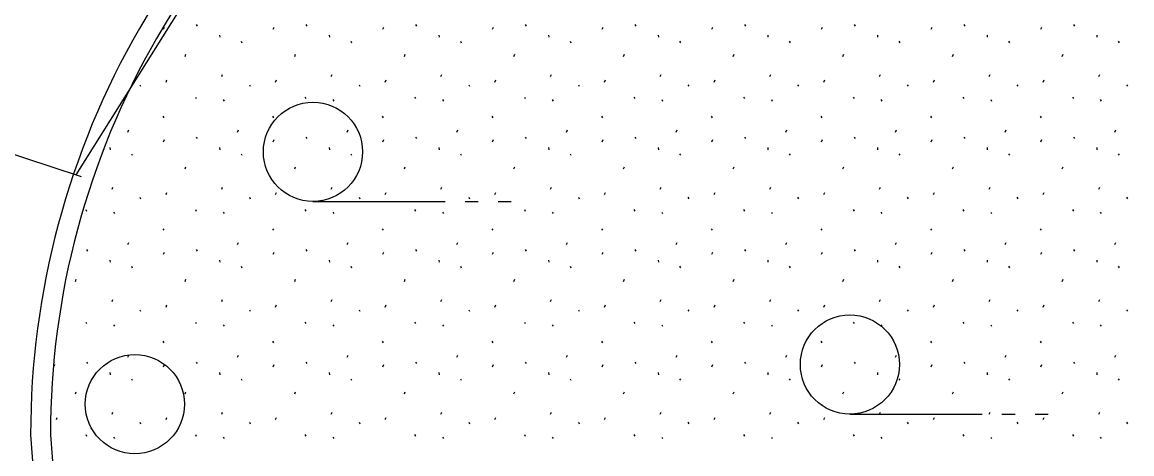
# Model space of a CAD drawing. Extents: x 419101 to 420177, y 4451541 to 4452254.
# Drawn here: x 419967.76 to 419984.55, y 4452036.52 to 4452043.05 of the extents above; entities that cross this region are included whole.
import ezdxf

# ---------------------------------------------------------------- set-up
doc = ezdxf.new("R2010")
doc.units = 0
for name, color, linetype in [('3_HALİHAZIR', 7, 'Continuous'), ('Level 61', 7, 'Continuous'), ('Level 62', 7, 'Continuous'), ('Level 8', 7, 'Continuous')]:
    doc.layers.add(name, color=color, linetype=linetype)

msp = doc.modelspace()

# ---------------------------------------------------------------- linework, layer by layer
at = {"layer": '3_HALİHAZIR'}
for p, q in [((419972.16, 4452040.341), (419974.16, 4452040.341)), ((419974.46, 4452040.341), (419974.66, 4452040.341)), ((419974.96, 4452040.341), (419975.16, 4452040.341)), ((419980.282, 4452037.125), (419982.282, 4452037.125)), ((419982.582, 4452037.125), (419982.782, 4452037.125)), ((419983.082, 4452037.125), (419983.282, 4452037.125))]:
    msp.add_line(p, q, dxfattribs=at)
for points in [[(419968.579, 4452040.742), (419970.163, 4452043.264), (419971.442, 4452044.98), (419972.463, 4452045.939), (419973.442, 4452046.692), (419974.918, 4452047.48), (419976.062, 4452048.004), (419977.174, 4452048.337), (419978.291, 4452048.58), (419979.461, 4452048.613), (419981.587, 4452048.513), (419986.337, 4452047.977), (419993.907, 4452047.047), (420006.159, 4452045.753)], [(419960.385, 4452043.447), (419968.651, 4452040.718)]]:
    msp.add_lwpolyline(points, dxfattribs=at)
for centre in [(419972.16, 4452041.091), (419980.282, 4452037.875), (419969.466, 4452037.274)]:
    msp.add_circle(centre, 0.75, dxfattribs=at)
at = {"layer": 'Level 61'}
for p, q in [((419967.887, 4452036.811), (419968.034, 4452034.918)), ((419968.187, 4452036.811), (419968.33, 4452034.964))]:
    msp.add_line(p, q, dxfattribs=at)
for radius, start, end in [(12.3, 83.7111, 150.0152), (12, 83.1888, 150.0152), (12.3, 150.0152, 180), (12, 150.0152, 180)]:
    msp.add_arc((419980.188, 4452036.811), radius, start, end, dxfattribs=at)
at = {"layer": 'Level 62'}
for p, q in [((419970.394, 4452043.016), (419970.408, 4452042.994)), ((419972.053, 4452043.016), (419972.067, 4452042.994)), ((419973.711, 4452043.016), (419973.726, 4452042.994)), ((419975.37, 4452043.016), (419975.384, 4452042.994)), ((419977.029, 4452043.016), (419977.043, 4452042.994)), ((419978.687, 4452043.016), (419978.701, 4452042.994)), ((419980.346, 4452043.016), (419980.36, 4452042.994)), ((419982.004, 4452043.016), (419982.019, 4452042.994)), ((419983.663, 4452043.016), (419983.677, 4452042.994)), ((419969.901, 4452042.947), (419969.916, 4452042.979)), ((419970.746, 4452042.858), (419970.749, 4452042.826)), ((419971.56, 4452042.947), (419971.574, 4452042.979)), ((419972.404, 4452042.858), (419972.408, 4452042.826)), ((419973.218, 4452042.947), (419973.233, 4452042.979)), ((419974.063, 4452042.858), (419974.067, 4452042.826)), ((419974.877, 4452042.947), (419974.891, 4452042.979)), ((419975.722, 4452042.858), (419975.725, 4452042.826)), ((419976.536, 4452042.947), (419976.55, 4452042.979)), ((419977.38, 4452042.858), (419977.384, 4452042.826)), ((419978.194, 4452042.947), (419978.209, 4452042.979)), ((419979.039, 4452042.858), (419979.042, 4452042.826)), ((419979.853, 4452042.947), (419979.867, 4452042.979)), ((419980.697, 4452042.858), (419980.701, 4452042.826)), ((419981.511, 4452042.947), (419981.526, 4452042.979)), ((419982.356, 4452042.858), (419982.36, 4452042.826)), ((419983.17, 4452042.947), (419983.184, 4452042.979)), ((419984.015, 4452042.858), (419984.018, 4452042.826)), ((419971.072, 4452042.764), (419971.086, 4452042.742)), ((419972.73, 4452042.764), (419972.744, 4452042.742)), ((419974.389, 4452042.764), (419974.403, 4452042.742)), ((419976.048, 4452042.764), (419976.062, 4452042.742)), ((419977.706, 4452042.764), (419977.72, 4452042.742)), ((419979.365, 4452042.764), (419979.379, 4452042.742)), ((419981.023, 4452042.764), (419981.037, 4452042.742)), ((419982.682, 4452042.764), (419982.696, 4452042.742)), ((419984.341, 4452042.764), (419984.355, 4452042.742)), ((419970.224, 4452042.535), (419970.239, 4452042.567)), ((419971.883, 4452042.535), (419971.897, 4452042.567)), ((419973.542, 4452042.535), (419973.556, 4452042.567)), ((419975.2, 4452042.535), (419975.215, 4452042.567)), ((419976.859, 4452042.535), (419976.873, 4452042.567)), ((419978.517, 4452042.535), (419978.532, 4452042.567)), ((419980.176, 4452042.535), (419980.19, 4452042.567)), ((419981.835, 4452042.535), (419981.849, 4452042.567)), ((419983.493, 4452042.535), (419983.508, 4452042.567)), ((419969.937, 4452042.147), (419969.951, 4452042.179)), ((419970.779, 4452042.229), (419970.793, 4452042.261)), ((419971.595, 4452042.147), (419971.61, 4452042.179)), ((419972.437, 4452042.229), (419972.451, 4452042.261)), ((419973.254, 4452042.147), (419973.268, 4452042.179)), ((419974.096, 4452042.229), (419974.11, 4452042.261)), ((419974.913, 4452042.147), (419974.927, 4452042.179)), ((419975.755, 4452042.229), (419975.769, 4452042.261)), ((419976.571, 4452042.147), (419976.585, 4452042.179)), ((419977.413, 4452042.229), (419977.427, 4452042.261)), ((419978.23, 4452042.147), (419978.244, 4452042.179)), ((419979.072, 4452042.229), (419979.086, 4452042.261)), ((419979.888, 4452042.147), (419979.903, 4452042.179)), ((419980.73, 4452042.229), (419980.744, 4452042.261)), ((419981.547, 4452042.147), (419981.561, 4452042.179)), ((419982.389, 4452042.229), (419982.403, 4452042.261)), ((419983.206, 4452042.147), (419983.22, 4452042.179)), ((419984.048, 4452042.229), (419984.062, 4452042.261)), ((419969.539, 4452042.106), (419969.553, 4452042.084)), ((419971.198, 4452042.106), (419971.212, 4452042.084)), ((419972.856, 4452042.106), (419972.871, 4452042.084)), ((419974.515, 4452042.106), (419974.529, 4452042.084)), ((419976.174, 4452042.106), (419976.188, 4452042.084)), ((419977.832, 4452042.106), (419977.846, 4452042.084)), ((419979.491, 4452042.106), (419979.505, 4452042.084)), ((419981.149, 4452042.106), (419981.164, 4452042.084)), ((419982.808, 4452042.106), (419982.822, 4452042.084)), ((419984.467, 4452042.106), (419984.481, 4452042.084)), ((419970.381, 4452041.92), (419970.395, 4452041.898)), ((419970.801, 4452041.881), (419970.815, 4452041.86)), ((419972.039, 4452041.92), (419972.054, 4452041.898)), ((419972.459, 4452041.881), (419972.473, 4452041.86)), ((419973.698, 4452041.92), (419973.712, 4452041.898)), ((419974.118, 4452041.881), (419974.132, 4452041.86)), ((419975.357, 4452041.92), (419975.371, 4452041.898)), ((419975.776, 4452041.881), (419975.791, 4452041.86)), ((419977.015, 4452041.92), (419977.029, 4452041.898)), ((419977.435, 4452041.881), (419977.449, 4452041.86)), ((419978.674, 4452041.92), (419978.688, 4452041.898)), ((419979.094, 4452041.881), (419979.108, 4452041.86)), ((419980.332, 4452041.92), (419980.347, 4452041.898)), ((419980.752, 4452041.881), (419980.766, 4452041.86)), ((419981.991, 4452041.92), (419982.005, 4452041.898)), ((419982.411, 4452041.881), (419982.425, 4452041.86)), ((419983.65, 4452041.92), (419983.664, 4452041.898)), ((419984.069, 4452041.881), (419984.084, 4452041.86)), ((419969.89, 4452041.629), (419969.904, 4452041.608)), ((419971.548, 4452041.629), (419971.562, 4452041.608)), ((419973.207, 4452041.629), (419973.221, 4452041.608)), ((419974.865, 4452041.629), (419974.88, 4452041.608)), ((419976.524, 4452041.629), (419976.538, 4452041.608)), ((419978.183, 4452041.629), (419978.197, 4452041.608)), ((419979.841, 4452041.629), (419979.855, 4452041.608)), ((419981.5, 4452041.629), (419981.514, 4452041.608)), ((419983.158, 4452041.629), (419983.173, 4452041.608)), ((419969.361, 4452041.391), (419969.376, 4452041.422)), ((419971.02, 4452041.391), (419971.034, 4452041.422)), ((419972.679, 4452041.391), (419972.693, 4452041.422)), ((419974.337, 4452041.391), (419974.351, 4452041.422)), ((419975.996, 4452041.391), (419976.01, 4452041.422)), ((419977.654, 4452041.391), (419977.669, 4452041.422)), ((419979.313, 4452041.391), (419979.327, 4452041.422)), ((419980.972, 4452041.391), (419980.986, 4452041.422)), ((419982.63, 4452041.391), (419982.644, 4452041.422)), ((419984.289, 4452041.391), (419984.303, 4452041.422)), ((419969.901, 4452041.245), (419969.916, 4452041.277)), ((419970.394, 4452041.314), (419970.408, 4452041.292)), ((419971.56, 4452041.245), (419971.574, 4452041.277)), ((419972.053, 4452041.314), (419972.067, 4452041.292)), ((419973.218, 4452041.245), (419973.233, 4452041.277)), ((419973.711, 4452041.314), (419973.726, 4452041.292)), ((419974.877, 4452041.245), (419974.891, 4452041.277)), ((419975.37, 4452041.314), (419975.384, 4452041.292)), ((419976.536, 4452041.245), (419976.55, 4452041.277)), ((419977.029, 4452041.314), (419977.043, 4452041.292)), ((419978.194, 4452041.245), (419978.209, 4452041.277)), ((419978.687, 4452041.314), (419978.701, 4452041.292)), ((419979.853, 4452041.245), (419979.867, 4452041.277)), ((419980.346, 4452041.314), (419980.36, 4452041.292)), ((419981.511, 4452041.245), (419981.526, 4452041.277)), ((419982.004, 4452041.314), (419982.019, 4452041.292)), ((419983.17, 4452041.245), (419983.184, 4452041.277)), ((419983.663, 4452041.314), (419983.677, 4452041.292)), ((419969.087, 4452041.156), (419969.091, 4452041.124)), ((419969.413, 4452041.062), (419969.427, 4452041.04)), ((419970.746, 4452041.156), (419970.749, 4452041.124)), ((419971.072, 4452041.062), (419971.086, 4452041.04)), ((419972.404, 4452041.156), (419972.408, 4452041.124)), ((419972.73, 4452041.062), (419972.744, 4452041.04)), ((419974.063, 4452041.156), (419974.067, 4452041.124)), ((419974.389, 4452041.062), (419974.403, 4452041.04)), ((419975.722, 4452041.156), (419975.725, 4452041.124)), ((419976.048, 4452041.062), (419976.062, 4452041.04)), ((419977.38, 4452041.156), (419977.384, 4452041.124)), ((419977.706, 4452041.062), (419977.72, 4452041.04)), ((419979.039, 4452041.156), (419979.042, 4452041.124)), ((419979.365, 4452041.062), (419979.379, 4452041.04)), ((419980.697, 4452041.156), (419980.701, 4452041.124)), ((419981.023, 4452041.062), (419981.037, 4452041.04)), ((419982.356, 4452041.156), (419982.36, 4452041.124)), ((419982.682, 4452041.062), (419982.696, 4452041.04)), ((419984.015, 4452041.156), (419984.018, 4452041.124)), ((419984.341, 4452041.062), (419984.355, 4452041.04)), ((419970.224, 4452040.833), (419970.239, 4452040.865)), ((419971.883, 4452040.833), (419971.897, 4452040.865)), ((419973.542, 4452040.833), (419973.556, 4452040.865)), ((419975.2, 4452040.833), (419975.215, 4452040.865)), ((419976.859, 4452040.833), (419976.873, 4452040.865)), ((419978.517, 4452040.833), (419978.532, 4452040.865)), ((419980.176, 4452040.833), (419980.19, 4452040.865)), ((419981.835, 4452040.833), (419981.849, 4452040.865)), ((419983.493, 4452040.833), (419983.508, 4452040.865)), ((419969.12, 4452040.527), (419969.134, 4452040.559)), ((419970.779, 4452040.527), (419970.793, 4452040.559)), ((419972.437, 4452040.527), (419972.451, 4452040.559)), ((419974.096, 4452040.527), (419974.11, 4452040.559)), ((419975.755, 4452040.527), (419975.769, 4452040.559)), ((419977.413, 4452040.527), (419977.427, 4452040.559)), ((419979.072, 4452040.527), (419979.086, 4452040.559)), ((419980.73, 4452040.527), (419980.744, 4452040.559)), ((419982.389, 4452040.527), (419982.403, 4452040.559)), ((419984.048, 4452040.527), (419984.062, 4452040.559)), ((419969.539, 4452040.404), (419969.553, 4452040.382)), ((419969.937, 4452040.445), (419969.951, 4452040.477)), ((419971.198, 4452040.404), (419971.212, 4452040.382)), ((419971.595, 4452040.445), (419971.61, 4452040.477)), ((419972.856, 4452040.404), (419972.871, 4452040.382)), ((419973.254, 4452040.445), (419973.268, 4452040.477)), ((419974.515, 4452040.404), (419974.529, 4452040.382)), ((419974.913, 4452040.445), (419974.927, 4452040.477)), ((419976.174, 4452040.404), (419976.188, 4452040.382)), ((419976.571, 4452040.445), (419976.585, 4452040.477)), ((419977.832, 4452040.404), (419977.846, 4452040.382)), ((419978.23, 4452040.445), (419978.244, 4452040.477)), ((419979.491, 4452040.404), (419979.505, 4452040.382)), ((419979.888, 4452040.445), (419979.903, 4452040.477)), ((419981.149, 4452040.404), (419981.164, 4452040.382)), ((419981.547, 4452040.445), (419981.561, 4452040.477)), ((419982.808, 4452040.404), (419982.822, 4452040.382)), ((419983.206, 4452040.445), (419983.22, 4452040.477)), ((419984.467, 4452040.404), (419984.481, 4452040.382)), ((419968.722, 4452040.218), (419968.736, 4452040.196)), ((419969.142, 4452040.179), (419969.156, 4452040.158)), ((419970.381, 4452040.218), (419970.395, 4452040.196)), ((419970.801, 4452040.179), (419970.815, 4452040.158)), ((419972.039, 4452040.218), (419972.054, 4452040.196)), ((419972.459, 4452040.179), (419972.473, 4452040.158)), ((419973.698, 4452040.218), (419973.712, 4452040.196)), ((419974.118, 4452040.179), (419974.132, 4452040.158)), ((419975.357, 4452040.218), (419975.371, 4452040.196)), ((419975.776, 4452040.179), (419975.791, 4452040.158)), ((419977.015, 4452040.218), (419977.029, 4452040.196)), ((419977.435, 4452040.179), (419977.449, 4452040.158)), ((419978.674, 4452040.218), (419978.688, 4452040.196)), ((419979.094, 4452040.179), (419979.108, 4452040.158)), ((419980.332, 4452040.218), (419980.347, 4452040.196)), ((419980.752, 4452040.179), (419980.766, 4452040.158)), ((419981.991, 4452040.218), (419982.005, 4452040.196)), ((419982.411, 4452040.179), (419982.425, 4452040.158)), ((419983.65, 4452040.218), (419983.664, 4452040.196)), ((419984.069, 4452040.179), (419984.084, 4452040.158)), ((419969.89, 4452039.927), (419969.904, 4452039.906)), ((419971.548, 4452039.927), (419971.562, 4452039.906)), ((419973.207, 4452039.927), (419973.221, 4452039.906)), ((419974.865, 4452039.927), (419974.88, 4452039.906)), ((419976.524, 4452039.927), (419976.538, 4452039.906)), ((419978.183, 4452039.927), (419978.197, 4452039.906)), ((419979.841, 4452039.927), (419979.855, 4452039.906)), ((419981.5, 4452039.927), (419981.514, 4452039.906)), ((419983.158, 4452039.927), (419983.173, 4452039.906)), ((419969.361, 4452039.689), (419969.376, 4452039.72)), ((419971.02, 4452039.689), (419971.034, 4452039.72)), ((419972.679, 4452039.689), (419972.693, 4452039.72)), ((419974.337, 4452039.689), (419974.351, 4452039.72)), ((419975.996, 4452039.689), (419976.01, 4452039.72)), ((419977.654, 4452039.689), (419977.669, 4452039.72)), ((419979.313, 4452039.689), (419979.327, 4452039.72)), ((419980.972, 4452039.689), (419980.986, 4452039.72)), ((419982.63, 4452039.689), (419982.644, 4452039.72)), ((419984.289, 4452039.689), (419984.303, 4452039.72)), ((419968.736, 4452039.612), (419968.75, 4452039.59)), ((419969.901, 4452039.543), (419969.916, 4452039.575)), ((419970.394, 4452039.612), (419970.408, 4452039.59)), ((419971.56, 4452039.543), (419971.574, 4452039.575)), ((419972.053, 4452039.612), (419972.067, 4452039.59)), ((419973.218, 4452039.543), (419973.233, 4452039.575)), ((419973.711, 4452039.612), (419973.726, 4452039.59)), ((419974.877, 4452039.543), (419974.891, 4452039.575)), ((419975.37, 4452039.612), (419975.384, 4452039.59)), ((419976.536, 4452039.543), (419976.55, 4452039.575)), ((419977.029, 4452039.612), (419977.043, 4452039.59)), ((419978.194, 4452039.543), (419978.209, 4452039.575)), ((419978.687, 4452039.612), (419978.701, 4452039.59)), ((419979.853, 4452039.543), (419979.867, 4452039.575)), ((419980.346, 4452039.612), (419980.36, 4452039.59)), ((419981.511, 4452039.543), (419981.526, 4452039.575)), ((419982.004, 4452039.612), (419982.019, 4452039.59)), ((419983.17, 4452039.543), (419983.184, 4452039.575)), ((419983.663, 4452039.612), (419983.677, 4452039.59)), ((419969.087, 4452039.454), (419969.091, 4452039.422)), ((419969.413, 4452039.36), (419969.427, 4452039.338)), ((419970.746, 4452039.454), (419970.749, 4452039.422)), ((419971.072, 4452039.36), (419971.086, 4452039.338)), ((419972.404, 4452039.454), (419972.408, 4452039.422)), ((419972.73, 4452039.36), (419972.744, 4452039.338)), ((419974.063, 4452039.454), (419974.067, 4452039.422)), ((419974.389, 4452039.36), (419974.403, 4452039.338)), ((419975.722, 4452039.454), (419975.725, 4452039.422)), ((419976.048, 4452039.36), (419976.062, 4452039.338)), ((419977.38, 4452039.454), (419977.384, 4452039.422)), ((419977.706, 4452039.36), (419977.72, 4452039.338)), ((419979.039, 4452039.454), (419979.042, 4452039.422)), ((419979.365, 4452039.36), (419979.379, 4452039.338)), ((419980.697, 4452039.454), (419980.701, 4452039.422)), ((419981.023, 4452039.36), (419981.037, 4452039.338)), ((419982.356, 4452039.454), (419982.36, 4452039.422)), ((419982.682, 4452039.36), (419982.696, 4452039.338)), ((419984.015, 4452039.454), (419984.018, 4452039.422)), ((419984.341, 4452039.36), (419984.355, 4452039.338)), ((419968.566, 4452039.131), (419968.58, 4452039.163)), ((419970.224, 4452039.131), (419970.239, 4452039.163)), ((419971.883, 4452039.131), (419971.897, 4452039.163)), ((419973.542, 4452039.131), (419973.556, 4452039.163)), ((419975.2, 4452039.131), (419975.215, 4452039.163)), ((419976.859, 4452039.131), (419976.873, 4452039.163)), ((419978.517, 4452039.131), (419978.532, 4452039.163)), ((419980.176, 4452039.131), (419980.19, 4452039.163)), ((419981.835, 4452039.131), (419981.849, 4452039.163)), ((419983.493, 4452039.131), (419983.508, 4452039.163)), ((419969.12, 4452038.825), (419969.134, 4452038.857)), ((419970.779, 4452038.825), (419970.793, 4452038.857)), ((419972.437, 4452038.825), (419972.451, 4452038.857)), ((419974.096, 4452038.825), (419974.11, 4452038.857)), ((419975.755, 4452038.825), (419975.769, 4452038.857)), ((419977.413, 4452038.825), (419977.427, 4452038.857)), ((419979.072, 4452038.825), (419979.086, 4452038.857)), ((419980.73, 4452038.825), (419980.744, 4452038.857)), ((419982.389, 4452038.825), (419982.403, 4452038.857)), ((419984.048, 4452038.825), (419984.062, 4452038.857)), ((419969.539, 4452038.702), (419969.553, 4452038.68)), ((419969.937, 4452038.743), (419969.951, 4452038.775)), ((419971.198, 4452038.702), (419971.212, 4452038.68)), ((419971.595, 4452038.743), (419971.61, 4452038.775)), ((419972.856, 4452038.702), (419972.871, 4452038.68)), ((419973.254, 4452038.743), (419973.268, 4452038.775)), ((419974.515, 4452038.702), (419974.529, 4452038.68)), ((419974.913, 4452038.743), (419974.927, 4452038.775)), ((419976.174, 4452038.702), (419976.188, 4452038.68)), ((419976.571, 4452038.743), (419976.585, 4452038.775)), ((419977.832, 4452038.702), (419977.846, 4452038.68)), ((419978.23, 4452038.743), (419978.244, 4452038.775)), ((419979.491, 4452038.702), (419979.505, 4452038.68)), ((419979.888, 4452038.743), (419979.903, 4452038.775)), ((419981.149, 4452038.702), (419981.164, 4452038.68)), ((419981.547, 4452038.743), (419981.561, 4452038.775)), ((419982.808, 4452038.702), (419982.822, 4452038.68)), ((419983.206, 4452038.743), (419983.22, 4452038.775)), ((419984.467, 4452038.702), (419984.481, 4452038.68)), ((419968.722, 4452038.516), (419968.736, 4452038.494)), ((419969.142, 4452038.477), (419969.156, 4452038.456)), ((419970.381, 4452038.516), (419970.395, 4452038.494)), ((419970.801, 4452038.477), (419970.815, 4452038.456)), ((419972.039, 4452038.516), (419972.054, 4452038.494)), ((419972.459, 4452038.477), (419972.473, 4452038.456)), ((419973.698, 4452038.516), (419973.712, 4452038.494)), ((419974.118, 4452038.477), (419974.132, 4452038.456)), ((419975.357, 4452038.516), (419975.371, 4452038.494)), ((419975.776, 4452038.477), (419975.791, 4452038.456)), ((419977.015, 4452038.516), (419977.029, 4452038.494)), ((419977.435, 4452038.477), (419977.449, 4452038.456)), ((419978.674, 4452038.516), (419978.688, 4452038.494)), ((419979.094, 4452038.477), (419979.108, 4452038.456)), ((419980.332, 4452038.516), (419980.347, 4452038.494)), ((419980.752, 4452038.477), (419980.766, 4452038.456)), ((419981.991, 4452038.516), (419982.005, 4452038.494)), ((419982.411, 4452038.477), (419982.425, 4452038.456)), ((419983.65, 4452038.516), (419983.664, 4452038.494)), ((419984.069, 4452038.477), (419984.084, 4452038.456)), ((419969.89, 4452038.225), (419969.904, 4452038.204)), ((419971.548, 4452038.225), (419971.562, 4452038.204)), ((419973.207, 4452038.225), (419973.221, 4452038.204)), ((419974.865, 4452038.225), (419974.88, 4452038.204)), ((419976.524, 4452038.225), (419976.538, 4452038.204)), ((419978.183, 4452038.225), (419978.197, 4452038.204)), ((419979.841, 4452038.225), (419979.855, 4452038.204)), ((419981.5, 4452038.225), (419981.514, 4452038.204)), ((419983.158, 4452038.225), (419983.173, 4452038.204)), ((419969.361, 4452037.987), (419969.376, 4452038.018)), ((419971.02, 4452037.987), (419971.034, 4452038.018)), ((419972.679, 4452037.987), (419972.693, 4452038.018)), ((419974.337, 4452037.987), (419974.351, 4452038.018)), ((419975.996, 4452037.987), (419976.01, 4452038.018)), ((419977.654, 4452037.987), (419977.669, 4452038.018)), ((419979.313, 4452037.987), (419979.327, 4452038.018)), ((419980.972, 4452037.987), (419980.986, 4452038.018)), ((419982.63, 4452037.987), (419982.644, 4452038.018)), ((419984.289, 4452037.987), (419984.303, 4452038.018)), ((419968.249, 4452037.856), (419968.257, 4452037.873)), ((419968.736, 4452037.91), (419968.75, 4452037.888)), ((419969.901, 4452037.841), (419969.916, 4452037.873)), ((419970.394, 4452037.91), (419970.408, 4452037.888)), ((419971.56, 4452037.841), (419971.574, 4452037.873)), ((419972.053, 4452037.91), (419972.067, 4452037.888)), ((419973.218, 4452037.841), (419973.233, 4452037.873)), ((419973.711, 4452037.91), (419973.726, 4452037.888)), ((419974.877, 4452037.841), (419974.891, 4452037.873)), ((419975.37, 4452037.91), (419975.384, 4452037.888)), ((419976.536, 4452037.841), (419976.55, 4452037.873)), ((419977.029, 4452037.91), (419977.043, 4452037.888)), ((419978.194, 4452037.841), (419978.209, 4452037.873)), ((419978.687, 4452037.91), (419978.701, 4452037.888)), ((419979.853, 4452037.841), (419979.867, 4452037.873)), ((419980.346, 4452037.91), (419980.36, 4452037.888)), ((419981.511, 4452037.841), (419981.526, 4452037.873)), ((419982.004, 4452037.91), (419982.019, 4452037.888)), ((419983.17, 4452037.841), (419983.184, 4452037.873)), ((419983.663, 4452037.91), (419983.677, 4452037.888)), ((419969.087, 4452037.752), (419969.091, 4452037.72)), ((419969.413, 4452037.658), (419969.427, 4452037.636)), ((419970.746, 4452037.752), (419970.749, 4452037.72)), ((419971.072, 4452037.658), (419971.086, 4452037.636)), ((419972.404, 4452037.752), (419972.408, 4452037.72)), ((419972.73, 4452037.658), (419972.744, 4452037.636)), ((419974.063, 4452037.752), (419974.067, 4452037.72)), ((419974.389, 4452037.658), (419974.403, 4452037.636)), ((419975.722, 4452037.752), (419975.725, 4452037.72)), ((419976.048, 4452037.658), (419976.062, 4452037.636)), ((419977.38, 4452037.752), (419977.384, 4452037.72)), ((419977.706, 4452037.658), (419977.72, 4452037.636)), ((419979.039, 4452037.752), (419979.042, 4452037.72)), ((419979.365, 4452037.658), (419979.379, 4452037.636)), ((419980.697, 4452037.752), (419980.701, 4452037.72)), ((419981.023, 4452037.658), (419981.037, 4452037.636)), ((419982.356, 4452037.752), (419982.36, 4452037.72)), ((419982.682, 4452037.658), (419982.696, 4452037.636)), ((419984.015, 4452037.752), (419984.018, 4452037.72)), ((419984.341, 4452037.658), (419984.355, 4452037.636)), ((419968.566, 4452037.429), (419968.58, 4452037.461)), ((419970.224, 4452037.429), (419970.239, 4452037.461)), ((419971.883, 4452037.429), (419971.897, 4452037.461)), ((419973.542, 4452037.429), (419973.556, 4452037.461)), ((419975.2, 4452037.429), (419975.215, 4452037.461)), ((419976.859, 4452037.429), (419976.873, 4452037.461)), ((419978.517, 4452037.429), (419978.532, 4452037.461)), ((419980.176, 4452037.429), (419980.19, 4452037.461)), ((419981.835, 4452037.429), (419981.849, 4452037.461)), ((419983.493, 4452037.429), (419983.508, 4452037.461)), ((419969.12, 4452037.123), (419969.134, 4452037.155)), ((419970.779, 4452037.123), (419970.793, 4452037.155)), ((419972.437, 4452037.123), (419972.451, 4452037.155)), ((419974.096, 4452037.123), (419974.11, 4452037.155)), ((419975.755, 4452037.123), (419975.769, 4452037.155)), ((419977.413, 4452037.123), (419977.427, 4452037.155)), ((419979.072, 4452037.123), (419979.086, 4452037.155)), ((419980.73, 4452037.123), (419980.744, 4452037.155)), ((419982.389, 4452037.123), (419982.403, 4452037.155)), ((419984.048, 4452037.123), (419984.062, 4452037.155)), ((419968.278, 4452037.041), (419968.292, 4452037.073)), ((419969.539, 4452037), (419969.553, 4452036.978)), ((419969.937, 4452037.041), (419969.951, 4452037.073)), ((419971.198, 4452037), (419971.212, 4452036.978)), ((419971.595, 4452037.041), (419971.61, 4452037.073)), ((419972.856, 4452037), (419972.871, 4452036.978)), ((419973.254, 4452037.041), (419973.268, 4452037.073)), ((419974.515, 4452037), (419974.529, 4452036.978)), ((419974.913, 4452037.041), (419974.927, 4452037.073)), ((419976.174, 4452037), (419976.188, 4452036.978)), ((419976.571, 4452037.041), (419976.585, 4452037.073)), ((419977.832, 4452037), (419977.846, 4452036.978)), ((419978.23, 4452037.041), (419978.244, 4452037.073)), ((419979.491, 4452037), (419979.505, 4452036.978)), ((419979.888, 4452037.041), (419979.903, 4452037.073)), ((419981.149, 4452037), (419981.164, 4452036.978)), ((419981.547, 4452037.041), (419981.561, 4452037.073)), ((419982.808, 4452037), (419982.822, 4452036.978)), ((419983.206, 4452037.041), (419983.22, 4452037.073)), ((419984.467, 4452037), (419984.481, 4452036.978)), ((419968.722, 4452036.814), (419968.736, 4452036.792)), ((419970.381, 4452036.814), (419970.395, 4452036.792)), ((419972.039, 4452036.814), (419972.054, 4452036.792)), ((419973.698, 4452036.814), (419973.712, 4452036.792)), ((419975.357, 4452036.814), (419975.371, 4452036.792)), ((419977.015, 4452036.814), (419977.029, 4452036.792)), ((419978.674, 4452036.814), (419978.688, 4452036.792)), ((419980.332, 4452036.814), (419980.347, 4452036.792)), ((419981.991, 4452036.814), (419982.005, 4452036.792)), ((419983.65, 4452036.814), (419983.664, 4452036.792)), ((419969.142, 4452036.775), (419969.156, 4452036.754)), ((419970.801, 4452036.775), (419970.815, 4452036.754)), ((419972.459, 4452036.775), (419972.473, 4452036.754)), ((419974.118, 4452036.775), (419974.132, 4452036.754)), ((419975.776, 4452036.775), (419975.791, 4452036.754)), ((419977.435, 4452036.775), (419977.449, 4452036.754)), ((419979.094, 4452036.775), (419979.108, 4452036.754)), ((419980.752, 4452036.775), (419980.766, 4452036.754)), ((419982.411, 4452036.775), (419982.425, 4452036.754)), ((419984.069, 4452036.775), (419984.084, 4452036.754))]:
    msp.add_line(p, q, dxfattribs=at)
at = {"layer": 'Level 8'}
msp.add_arc((419980.188, 4452036.811), 12, 83.1888, 150.0152, dxfattribs=at)

doc.saveas('drawing.dxf')
